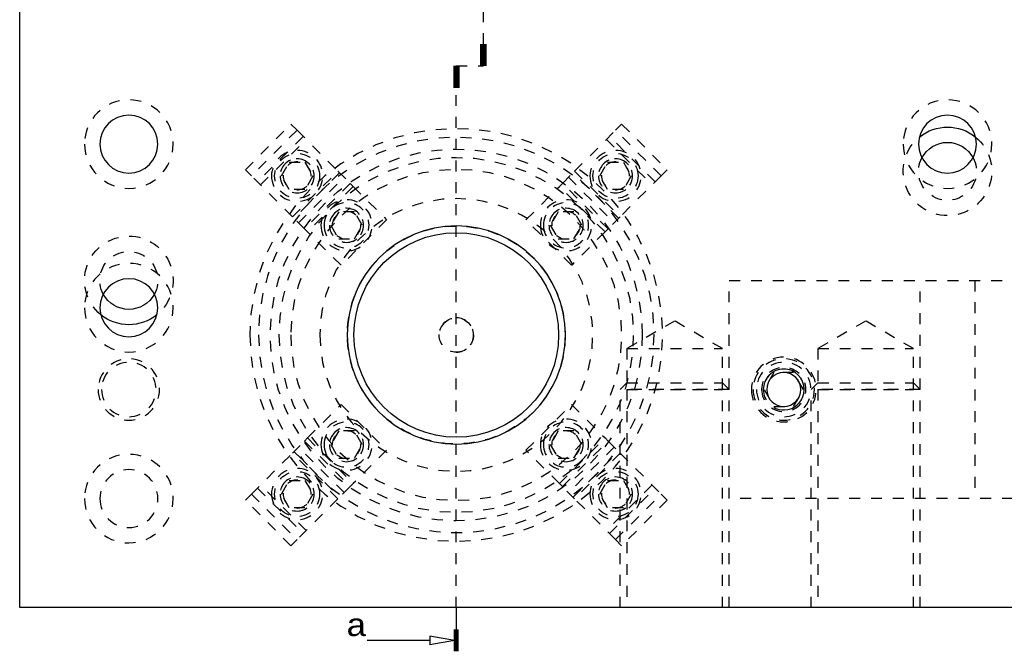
# Model space of a CAD drawing. Header units: inches. Extents: x 3 to 289, y 4 to 291.
# Tile 609 of 634: x 226.72 to 235.74, y 159.48 to 165.27. Entities that reach past the tile are written whole.
import ezdxf
from ezdxf.enums import TextEntityAlignment as Align

# ---------------------------------------------------------------- set-up
doc = ezdxf.new("R2010")
doc.units = ezdxf.units.IN
doc.header["$LTSCALE"] = 0.5
doc.header["$MEASUREMENT"] = 0
doc.linetypes.add('DIVIDE', pattern=[0.393701, 0.19685, -0.098425, 0, -0.098425])
doc.linetypes.add('HIDDEN', pattern=[0.225, 0.15, -0.075])
doc.layers.add('MFB', color=7, linetype='Continuous')
doc.layers.add('STR_INS', color=8, linetype='Continuous')
doc.styles.add('VERO2-Courier New', font='cour.ttf')

# ---------------------------------------------------------------- blocks, each defined once
blk = doc.blocks.new('ArrowheadSection')
at = {"color": 0}
for p, q in [((0, 1), (-1, 1)), ((0, 0.5), (-1, 0.5)), ((0, 0), (-1, 0)), ((0, -0.5), (-1, -0.5)), ((0, -1), (-1, -1))]:
    blk.add_line(p, q, dxfattribs=at)
blk = doc.blocks.new('ArrowheadSectionClosed')
at = {"color": 0}
for p, q in [((0, 0.02), (-1, 0.02)), ((0, 0.01), (-1, 0.01)), ((0, 0), (-1, 0)), ((0, -0.01), (-1, -0.01)), ((0, -0.02), (-1, -0.02)), ((-0.5, -0.02), (-0.7, -0.298)), ((-0.5, -0.02), (-0.3, -0.298)), ((-0.7, -0.298), (-0.3, -0.298)), ((-0.5, -0.298), (-0.5, -1))]:
    blk.add_line(p, q, dxfattribs=at)

msp = doc.modelspace()

# ---------------------------------------------------------------- linework, layer by layer
at = {"layer": 'MFB', "color": 254, "linetype": 'Continuous'}
for p, q in [((226.721, 159.8821), (226.721, 186.3821)), ((257.221, 159.8821), (226.721, 159.8821))]:
    msp.add_line(p, q, dxfattribs=at)
at = {"layer": 'MFB', "color": 100, "linetype": 'DIVIDE'}
for p, q in [((230.971, 164.8485), (230.971, 167.0876)), ((230.721, 159.8817), (230.721, 164.8485)), ((230.721, 164.8485), (230.971, 164.8485))]:
    msp.add_line(p, q, dxfattribs=at)
at = {"layer": 'MFB', "color": 254, "linetype": 'HIDDEN'}
for p, q in [((228.7886, 163.8969), (229.2062, 164.3145)), ((229.2062, 164.3145), (229.2619, 164.2588)), ((232.1801, 164.2588), (232.2358, 164.3145)), ((232.2358, 164.3145), (232.6534, 163.8969)), ((229.2619, 164.2588), (228.8443, 163.8412)), ((229.3176, 164.2031), (228.9, 163.7855)), ((228.9278, 163.7577), (229.3454, 164.1753)), ((229.2619, 164.2588), (229.6371, 163.8836)), ((231.8049, 163.8836), (232.1801, 164.2588)), ((232.0966, 164.1753), (232.5142, 163.7577)), ((232.542, 163.7855), (232.1244, 164.2031)), ((232.5977, 163.8412), (232.1801, 164.2588)), ((229.1183, 163.8405), (229.1904, 163.9655)), ((229.1904, 163.9655), (229.3348, 163.9655)), ((229.3348, 163.9655), (229.4069, 163.8405)), ((232.0351, 163.8405), (232.1072, 163.9655)), ((232.1072, 163.9655), (232.2516, 163.9655)), ((232.2516, 163.9655), (232.3237, 163.8405)), ((228.8443, 163.8412), (228.7886, 163.8969)), ((229.2195, 163.466), (228.8443, 163.8412)), ((229.1904, 163.7155), (229.1183, 163.8405)), ((229.2195, 163.466), (229.6371, 163.8836)), ((229.6516, 163.8691), (229.234, 163.4515)), ((229.2752, 163.4103), (229.6928, 163.8279)), ((229.4069, 163.8405), (229.3348, 163.7155)), ((229.6371, 163.8836), (229.7485, 163.7722)), ((231.6935, 163.7722), (231.8049, 163.8836)), ((231.7492, 163.8279), (232.1668, 163.4103)), ((232.208, 163.4515), (231.7904, 163.8691)), ((231.8049, 163.8836), (232.2225, 163.466)), ((232.1072, 163.7155), (232.0351, 163.8405)), ((232.5977, 163.8412), (232.2225, 163.466)), ((232.3237, 163.8405), (232.2516, 163.7155)), ((232.6534, 163.8969), (232.5977, 163.8412)), ((229.7485, 163.7722), (229.3309, 163.3546)), ((229.7763, 163.7444), (229.3587, 163.3268)), ((229.7763, 163.7444), (229.7485, 163.7722)), ((229.7763, 163.7444), (230.0825, 163.4382)), ((231.3595, 163.4382), (231.6657, 163.7444)), ((231.6935, 163.7722), (231.6657, 163.7444)), ((232.0833, 163.3268), (231.6657, 163.7444)), ((232.1111, 163.3546), (231.6935, 163.7722)), ((229.3348, 163.7155), (229.1904, 163.7155)), ((232.2516, 163.7155), (232.1072, 163.7155)), ((229.3309, 163.3546), (229.2195, 163.466)), ((229.6434, 163.5125), (229.5712, 163.3875)), ((229.7878, 163.5125), (229.6434, 163.5125)), ((229.8599, 163.3875), (229.7878, 163.5125)), ((231.6542, 163.5125), (231.5821, 163.3875)), ((231.7986, 163.5125), (231.6542, 163.5125)), ((231.8708, 163.3875), (231.7986, 163.5125)), ((232.2225, 163.466), (232.1111, 163.3546)), ((229.5712, 163.3875), (229.6434, 163.2625)), ((230.0825, 163.4382), (229.6649, 163.0206)), ((229.7878, 163.2625), (229.8599, 163.3875)), ((231.7771, 163.0206), (231.3595, 163.4382)), ((231.5821, 163.3875), (231.6542, 163.2625)), ((231.7986, 163.2625), (231.8708, 163.3875)), ((229.3309, 163.3546), (229.3587, 163.3268)), ((229.6649, 163.0206), (229.3587, 163.3268)), ((232.0833, 163.3268), (231.7771, 163.0206)), ((232.0833, 163.3268), (232.1111, 163.3546)), ((229.6434, 163.2625), (229.7878, 163.2625)), ((231.6542, 163.2625), (231.7986, 163.2625)), ((233.221, 160.8821), (233.221, 162.8821)), ((233.221, 162.8821), (237.221, 162.8821)), ((234.971, 160.8821), (234.971, 162.8821)), ((235.471, 162.8821), (235.471, 160.8821)), ((232.721, 162.5097), (232.2835, 162.2571)), ((233.1585, 162.2571), (232.721, 162.5097)), ((234.471, 162.5097), (234.0335, 162.2571)), ((234.9085, 162.2571), (234.471, 162.5097)), ((232.2835, 162.2571), (232.2835, 161.8821)), ((232.2835, 162.2571), (233.1585, 162.2571)), ((233.1585, 161.8821), (233.1585, 162.2571)), ((234.0335, 162.2571), (234.9085, 162.2571)), ((234.0335, 162.2571), (234.0335, 161.8821)), ((234.9085, 161.8821), (234.9085, 162.2571)), ((233.6308, 162.0384), (233.5406, 161.8821)), ((233.8112, 162.0384), (233.6308, 162.0384)), ((233.9014, 161.8821), (233.8112, 162.0384)), ((232.2835, 161.9446), (232.221, 161.8821)), ((232.2835, 161.9446), (233.1585, 161.9446)), ((233.1585, 161.9446), (233.221, 161.8821)), ((234.0335, 161.9446), (233.971, 161.8821)), ((234.0335, 161.9446), (234.9085, 161.9446)), ((234.9085, 161.9446), (234.971, 161.8821)), ((232.221, 159.8821), (232.221, 161.8821)), ((233.221, 161.8821), (232.221, 161.8821)), ((232.2835, 161.8821), (232.2835, 159.8821)), ((232.2835, 161.8821), (233.1585, 161.8821)), ((233.1585, 159.8821), (233.1585, 161.8821)), ((233.221, 159.8821), (233.221, 161.8821)), ((233.5406, 161.8821), (233.6308, 161.7259)), ((233.8112, 161.7259), (233.9014, 161.8821)), ((233.971, 159.8821), (233.971, 161.8821)), ((234.971, 161.8821), (233.971, 161.8821)), ((234.0335, 161.8821), (234.0335, 159.8821)), ((234.0335, 161.8821), (234.9085, 161.8821)), ((234.9085, 159.8821), (234.9085, 161.8821)), ((234.971, 159.8821), (234.971, 161.8821)), ((229.3587, 161.4375), (229.6649, 161.7436)), ((229.6649, 161.7436), (230.0825, 161.326)), ((231.3595, 161.326), (231.7771, 161.7436)), ((231.7771, 161.7436), (232.0833, 161.4375)), ((233.6308, 161.7259), (233.8112, 161.7259)), ((229.6434, 161.5017), (229.5712, 161.3767)), ((229.7878, 161.5017), (229.6434, 161.5017)), ((229.8599, 161.3767), (229.7878, 161.5017)), ((231.6542, 161.5017), (231.5821, 161.3767)), ((231.7986, 161.5017), (231.6542, 161.5017)), ((231.8708, 161.3767), (231.7986, 161.5017)), ((229.2195, 161.2982), (229.3309, 161.4096)), ((229.3587, 161.4375), (229.3309, 161.4096)), ((229.3309, 161.4096), (229.7485, 160.992)), ((229.3587, 161.4375), (229.7763, 161.0198)), ((231.6657, 161.0198), (232.0833, 161.4375)), ((231.6935, 160.992), (232.1111, 161.4096)), ((232.1111, 161.4096), (232.0833, 161.4375)), ((232.1111, 161.4096), (232.2225, 161.2982)), ((228.8443, 160.923), (229.2195, 161.2982)), ((229.6371, 160.8806), (229.2195, 161.2982)), ((229.234, 161.3128), (229.6516, 160.8951)), ((229.6928, 160.9363), (229.2752, 161.3539)), ((229.5712, 161.3767), (229.6434, 161.2517)), ((230.0825, 161.326), (229.7763, 161.0198)), ((229.7878, 161.2517), (229.8599, 161.3767)), ((231.6657, 161.0198), (231.3595, 161.326)), ((231.5821, 161.3767), (231.6542, 161.2517)), ((232.1668, 161.3539), (231.7492, 160.9363)), ((231.7904, 160.8951), (232.208, 161.3128)), ((231.7986, 161.2517), (231.8708, 161.3767)), ((232.2225, 161.2982), (231.8049, 160.8806)), ((232.2225, 161.2982), (232.5977, 160.923)), ((229.6434, 161.2517), (229.7878, 161.2517)), ((231.6542, 161.2517), (231.7986, 161.2517)), ((229.1183, 160.9237), (229.1904, 161.0487)), ((229.1904, 161.0487), (229.3348, 161.0487)), ((229.3348, 161.0487), (229.4069, 160.9237)), ((229.7485, 160.992), (229.7763, 161.0198)), ((231.6657, 161.0198), (231.6935, 160.992)), ((232.0351, 160.9237), (232.1072, 161.0487)), ((232.1072, 161.0487), (232.2516, 161.0487)), ((232.2516, 161.0487), (232.3237, 160.9237)), ((228.9, 160.9787), (229.3176, 160.5611)), ((229.3454, 160.5889), (228.9278, 161.0066)), ((229.7485, 160.992), (229.6371, 160.8806)), ((231.8049, 160.8806), (231.6935, 160.992)), ((232.5142, 161.0066), (232.0966, 160.5889)), ((232.1244, 160.5611), (232.542, 160.9787)), ((228.7886, 160.8673), (228.8443, 160.923)), ((229.2062, 160.4497), (228.7886, 160.8673)), ((228.8443, 160.923), (229.2619, 160.5054)), ((229.1904, 160.7987), (229.1183, 160.9237)), ((229.6371, 160.8806), (229.2619, 160.5054)), ((229.4069, 160.9237), (229.3348, 160.7987)), ((232.1801, 160.5054), (231.8049, 160.8806)), ((232.1072, 160.7987), (232.0351, 160.9237)), ((232.1801, 160.5054), (232.5977, 160.923)), ((232.6534, 160.8673), (232.2358, 160.4497)), ((232.3237, 160.9237), (232.2516, 160.7987)), ((232.5977, 160.923), (232.6534, 160.8673)), ((237.221, 160.8821), (233.221, 160.8821)), ((229.3348, 160.7987), (229.1904, 160.7987)), ((232.2516, 160.7987), (232.1072, 160.7987)), ((229.2619, 160.5054), (229.2062, 160.4497)), ((232.2358, 160.4497), (232.1801, 160.5054))]:
    msp.add_line(p, q, dxfattribs=at)
at = {"layer": 'MFB', "color": 254, "linetype": 'HIDDEN', "extrusion": (0, 0, -1)}
for centre, radius in [((-227.721, 164.1321), 0.4062), ((-235.221, 164.1321), 0.4062), ((-230.721, 162.3821), 1.8915), ((-230.721, 162.3821), 1.8125), ((-229.2626, 163.8405), 0.2344), ((-230.721, 162.3821), 1.625), ((-229.2626, 163.8405), 0.1563), ((-232.1794, 163.8405), 0.2344), ((-232.1794, 163.8405), 0.1563), ((-229.2626, 163.8405), 0.1285), ((-232.1794, 163.8405), 0.1285), ((-230.721, 162.3821), 1.5167), ((-230.721, 162.3821), 1.25), ((-229.7156, 163.3875), 0.2344), ((-229.7156, 163.3875), 0.2066), ((-229.7156, 163.3875), 0.1563), ((-231.7264, 163.3875), 0.2344), ((-231.7264, 163.3875), 0.2066), ((-231.7264, 163.3875), 0.1563), ((-227.721, 162.6321), 0.4062), ((-227.721, 161.8821), 0.2812), ((-227.721, 161.8821), 0.25), ((-233.721, 161.8821), 0.2969), ((-233.721, 161.8821), 0.2812), ((-233.721, 161.8821), 0.25), ((-233.721, 161.8821), 0.2031), ((-233.721, 161.8821), 0.1875), ((-229.7156, 161.3767), 0.2344), ((-229.7156, 161.3767), 0.2066), ((-231.7264, 161.3767), 0.2344), ((-231.7264, 161.3767), 0.2066), ((-229.7156, 161.3767), 0.1563), ((-231.7264, 161.3767), 0.1563), ((-227.721, 160.8821), 0.4062), ((-227.721, 160.8821), 0.2656), ((-229.2626, 160.9237), 0.2344), ((-232.1794, 160.9237), 0.2344), ((-229.2626, 160.9237), 0.1563), ((-229.2626, 160.9237), 0.1285), ((-232.1794, 160.9237), 0.1563), ((-232.1794, 160.9237), 0.1285)]:
    msp.add_circle(centre, radius, dxfattribs=at)
at = {"layer": 'MFB', "color": 254, "linetype": 'Continuous', "extrusion": (0, 0, -1)}
for centre, radius in [((-227.721, 164.1321), 0.2656), ((-235.221, 164.1321), 0.2656), ((-230.721, 162.3821), 1), ((-227.721, 162.6321), 0.2656), ((-233.721, 161.8821), 0.1563)]:
    msp.add_circle(centre, radius, dxfattribs=at)
at = {"layer": 'MFB', "color": 254, "linetype": 'HIDDEN'}
for centre, radius in [((230.721, 162.3821), 1.7042), ((229.2626, 163.8405), 0.2066), ((232.1794, 163.8405), 0.2066), ((229.7156, 163.3875), 0.1285), ((231.7264, 163.3875), 0.1285), ((230.721, 162.3821), 0.9987), ((230.721, 162.3821), 0.1575), ((229.7156, 161.3767), 0.1285), ((231.7264, 161.3767), 0.1285), ((229.2626, 160.9237), 0.2066), ((232.1794, 160.9237), 0.2066)]:
    msp.add_circle(centre, radius, dxfattribs=at)
at = {"layer": 'MFB', "color": 136, "linetype": 'Continuous'}
msp.add_circle((230.721, 162.3821), 0.9375, dxfattribs=at)
at = {"layer": 'MFB', "color": 254, "linetype": 'Continuous', "extrusion": (0, 0, -1)}
for centre, radius, start, end in [((-235.221, 163.8821), 0.4062, 50.60927, 129.39073), ((-235.221, 163.8821), 0.2656, 28.07249, 151.92751), ((-227.721, 162.8821), 0.2656, 208.07249, 331.92751), ((-227.721, 162.8821), 0.4062, 230.60932, 309.39068)]:
    msp.add_arc(centre, radius, start, end, dxfattribs=at)
at = {"layer": 'MFB', "color": 254, "linetype": 'HIDDEN', "extrusion": (0, 0, -1)}
for centre, radius, start, end in [((-235.221, 163.8821), 0.4062, 129.39073, 50.60927), ((-235.221, 163.8821), 0.2656, 151.92751, 28.07249), ((-227.721, 162.8821), 0.4062, 309.39068, 230.60932), ((-227.721, 162.8821), 0.2656, 331.92751, 208.07249)]:
    msp.add_arc(centre, radius, start, end, dxfattribs=at)
at = {"layer": 'MFB', "color": 254, "linetype": 'HIDDEN'}
for centre, radius in [((229.2626, 163.8405), 0.1563), ((232.1794, 163.8405), 0.1563), ((229.7156, 163.3875), 0.1563), ((231.7264, 163.3875), 0.1563), ((230.721, 162.3821), 0.1575), ((229.7156, 161.3767), 0.1563), ((231.7264, 161.3767), 0.1563), ((229.2626, 160.9237), 0.1563), ((232.1794, 160.9237), 0.1563)]:
    msp.add_arc(centre, radius, 270, 180, dxfattribs=at)
at = {"layer": 'MFB', "color": 2, "linetype": 'Continuous'}
msp.add_arc((233.721, 161.8821), 0.1875, 270, 180, dxfattribs=at)
at = {"layer": 'STR_INS', "color": 100, "linetype": 'Continuous'}
msp.add_line((230.721, 159.8817), (230.721, 159.4817), dxfattribs=at)

# ---------------------------------------------------------------- block references
at = {"layer": 'MFB', "color": 100, "linetype": 'DIVIDE', "extrusion": (0, 0, -1), "xscale": 0.2, "yscale": 0.024, "rotation": 270}
msp.add_blockref('ArrowheadSection', (-230.971, 164.8485), dxfattribs=at)
at = {"layer": 'MFB', "color": 100, "linetype": 'DIVIDE', "xscale": 0.2, "yscale": 0.024, "rotation": 90}
msp.add_blockref('ArrowheadSection', (230.721, 164.8485), dxfattribs=at)
at = {"layer": 'STR_INS', "color": 100, "linetype": 'Continuous', "xscale": 0.2, "yscale": 0.8160000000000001, "rotation": 270}
msp.add_blockref('ArrowheadSectionClosed', (230.721, 159.4817), dxfattribs=at)

# ---------------------------------------------------------------- texts
at = {"layer": 'STR_INS', "color": 7, "linetype": 'Continuous', "style": 'VERO2-Courier New', "width": 0.931388}
msp.add_text('a', height=0.2, dxfattribs=at).set_placement((229.7093, 159.6217), (229.905, 159.6217), align=Align.FIT)

doc.saveas('drawing.dxf')
